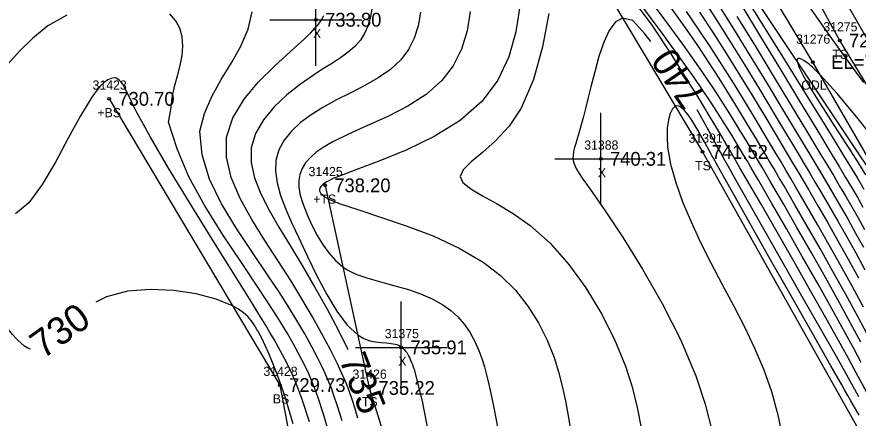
# Model space of a CAD drawing. Extents: x 1376587 to 1378239, y 1000335 to 1003031.
# Drawn here: x 1376903.1 to 1376994.7, y 1002206.2 to 1002249.8 of the extents above; entities that cross this region are included whole.
import ezdxf

# ---------------------------------------------------------------- set-up
doc = ezdxf.new("R2010")
doc.units = 0
for name, color, linetype in [('RD_DTM_BkLn2', 7, 'Continuous'), ('RD_DTM_BkLn_txCode', 7, 'Continuous'), ('RD_DTM_Major1', 7, 'Continuous'), ('RD_DTM_Major1_Lbl', 7, 'Continuous'), ('RD_DTM_Minor1', 7, 'Continuous'), ('RD_EX_H2O', 7, 'Continuous'), ('RD_EX_H2O_txCode', 7, 'Continuous'), ('RD_EX_Misc', 7, 'Continuous'), ('RD_EX_Misc_txCode', 7, 'Continuous'), ('RD_EX_TX_H2O_ELEV', 7, 'Continuous'), ('RD_EX_TX_Misc_ELEV', 7, 'Continuous'), ('RD_SMD_Locator', 7, 'Continuous')]:
    doc.layers.add(name, color=color, linetype=linetype)

msp = doc.modelspace()

# ---------------------------------------------------------------- linework, layer by layer
at = {"layer": 'RD_DTM_BkLn2'}
for points in [[(1376933.477, 1002336.978), (1376936.207, 1002337.361), (1376942.118, 1002334.622), (1376963.252, 1002302.727), (1376984.874, 1002266.163), (1377004.611, 1002231.868), (1377027.248, 1002196.435), (1377047.864, 1002161.082), (1377069.437, 1002124.09), (1377090.339, 1002090.957), (1377112.039, 1002054.903), (1377133.555, 1002020.982), (1377142.847, 1002000.419), (1377146.96, 1001979.874), (1377168.451, 1001949.096), (1377180.608, 1001931.393), (1377190.285, 1001911.959), (1377184.466, 1001904.154), (1377176.345, 1001916.445), (1377168.914, 1001925.218), (1377157.418, 1001940.596), (1377135.248, 1001988.16)], [(1377142.847, 1002000.419), (1377120.857, 1002035.022), (1377093.975, 1002077.46), (1377068.464, 1002119.505), (1377041.306, 1002163.638), (1377022.11, 1002198.969), (1376992.664, 1002247.269), (1376968.66, 1002290.747), (1376938.21, 1002335.497), (1376936.932, 1002336.502), (1376934.733, 1002336.167)], [(1376931.277, 1002334.72), (1376930.538, 1002327.778), (1376948.096, 1002284.738), (1376977.707, 1002235.156), (1376998.585, 1002198.065), (1377023.427, 1002151.701), (1377053.922, 1002110.488), (1377069.919, 1002089.279), (1377076.048, 1002081.264), (1377085.906, 1002071.338), (1377113.825, 1002030.519), (1377124.485, 1002013.092), (1377135.759, 1001990.148)], [(1376935.374, 1002334.231), (1376953.076, 1002295.685), (1376977.004, 1002261.504), (1376998.814, 1002228.831), (1377019.729, 1002192.044), (1377041.392, 1002156.493), (1377062.715, 1002120.197), (1377083.309, 1002087.295), (1377105.033, 1002051.213), (1377126.385, 1002017.412), (1377141.025, 1001985.591), (1377143.73, 1001977.344), (1377160.135, 1001942.462), (1377172.58, 1001925.323), (1377184.431, 1001906.97)], [(1376913.098, 1002240.931), (1376931.705, 1002209.803), (1376942.212, 1002154.179), (1376957.8, 1002131.633), (1376979.434, 1002121.337), (1377012.712, 1002093.32), (1377057.146, 1002084.693), (1377074.255, 1002080.067)], [(1376936.615, 1002231.523), (1376941.43, 1002209.491), (1376964.025, 1002137.317), (1376998.233, 1002122.674), (1377013.665, 1002101.927), (1377028.204, 1002101.481)]]:
    msp.add_lwpolyline(points, dxfattribs=at)
at = {"layer": 'RD_DTM_Major1'}
for points in [[(1376981.879, 1002251.215), (1376984.043, 1002247.673), (1376986.21, 1002244.109), (1376988.282, 1002240.693), (1376990.16, 1002237.594), (1376991.037, 1002236.147), (1376991.845, 1002234.813), (1376992.595, 1002233.569), (1376993.3, 1002232.392), (1376993.971, 1002231.262), (1376994.618, 1002230.157), (1376995.189, 1002229.168)], [(1376941.704, 1002250.673), (1376941.538, 1002249.705), (1376941.28, 1002248.83), (1376940.924, 1002248.039), (1376940.464, 1002247.326), (1376939.851, 1002246.634), (1376939.127, 1002246.001), (1376938.311, 1002245.403), (1376937.418, 1002244.816), (1376936.464, 1002244.216), (1376935.466, 1002243.58), (1376933.94, 1002242.527), (1376932.443, 1002241.35), (1376931.067, 1002240.06), (1376929.903, 1002238.666), (1376929.042, 1002237.179), (1376928.574, 1002235.61), (1376928.557, 1002234.006), (1376928.927, 1002232.337), (1376929.607, 1002230.606), (1376930.521, 1002228.818), (1376931.594, 1002226.975), (1376932.748, 1002225.082), (1376934.125, 1002222.796), (1376935.483, 1002220.472), (1376936.796, 1002218.135), (1376938.035, 1002215.811), (1376939.094, 1002213.688)], [(1376995.243, 1002218.277), (1376994.003, 1002220.56), (1376992.741, 1002222.837), (1376991.478, 1002225.081), (1376990.234, 1002227.261), (1376989.029, 1002229.348), (1376987.883, 1002231.315), (1376987.333, 1002232.254), (1376986.796, 1002233.167), (1376986.266, 1002234.064), (1376985.737, 1002234.957), (1376985.202, 1002235.857), (1376984.654, 1002236.775), (1376983.558, 1002238.604), (1376982.398, 1002240.518), (1376981.185, 1002242.491), (1376979.924, 1002244.499), (1376978.625, 1002246.518), (1376977.295, 1002248.523), (1376975.984, 1002250.434)], [(1376972.073, 1002247.165), (1376971.44, 1002248.003), (1376970.116, 1002249.446), (1376969.016, 1002249.709), (1376968.227, 1002249.289), (1376967.545, 1002248.372), (1376966.955, 1002247.083), (1376966.44, 1002245.545), (1376965.982, 1002243.885), (1376965.567, 1002242.225), (1376965.283, 1002241.083), (1376965.012, 1002240.013), (1376964.754, 1002239.021), (1376964.511, 1002238.112), (1376964.282, 1002237.292), (1376964.067, 1002236.567), (1376963.913, 1002236.072), (1376963.779, 1002235.625), (1376963.676, 1002235.213), (1376963.616, 1002234.824), (1376963.61, 1002234.446), (1376963.669, 1002234.067), (1376963.8, 1002233.68), (1376964.002, 1002233.267), (1376964.273, 1002232.816), (1376964.609, 1002232.314), (1376965.008, 1002231.75), (1376965.467, 1002231.11), (1376967.106, 1002228.768), (1376969.071, 1002225.818), (1376971.2, 1002222.405), (1376973.335, 1002218.671), (1376975.316, 1002214.76), (1376976.982, 1002210.815), (1376978.001, 1002207.726), (1376978.755, 1002204.741)], [(1376994.753, 1002208.516), (1376994.305, 1002209.318), (1376993.841, 1002210.147), (1376993.356, 1002211.014), (1376992.843, 1002211.928), (1376992.295, 1002212.898), (1376990.594, 1002215.891), (1376988.688, 1002219.224), (1376986.678, 1002222.731), (1376984.667, 1002226.246), (1376982.755, 1002229.604), (1376981.046, 1002232.639), (1376980.752, 1002233.166), (1376980.467, 1002233.678), (1376980.191, 1002234.176), (1376979.66, 1002235.141), (1376979.402, 1002235.611), (1376978.441, 1002237.373), (1376977.959, 1002238.253), (1376977.466, 1002239.146), (1376977.134, 1002239.741)], [(1376933.157, 1002205.581), (1376932.231, 1002208.645), (1376931.779, 1002209.983), (1376931.339, 1002211.186), (1376930.911, 1002212.266), (1376930.498, 1002213.235), (1376930.1, 1002214.105), (1376929.72, 1002214.889), (1376929.548, 1002215.227), (1376929.377, 1002215.552), (1376929.292, 1002215.709), (1376929.205, 1002215.864), (1376928.911, 1002216.352), (1376928.584, 1002216.813), (1376928.205, 1002217.25), (1376927.753, 1002217.664), (1376927.207, 1002218.057), (1376926.548, 1002218.431), (1376924.777, 1002219.143), (1376922.585, 1002219.717), (1376920.133, 1002220.093), (1376917.581, 1002220.208), (1376915.092, 1002220.003), (1376912.825, 1002219.414), (1376911.642, 1002218.827)], [(1376904.546, 1002213.713), (1376904.249, 1002213.823), (1376903.877, 1002214.048), (1376903.509, 1002214.342), (1376903.201, 1002214.632), (1376902.893, 1002214.955), (1376902.585, 1002215.303), (1376902.278, 1002215.672), (1376901.971, 1002216.053), (1376901.663, 1002216.44)]]:
    msp.add_lwpolyline(points, dxfattribs=at)
at = {"layer": 'RD_DTM_Minor1'}
for points in [[(1376994.996, 1002212.256), (1376994.257, 1002213.627), (1376993.464, 1002215.085), (1376991.942, 1002217.843), (1376990.292, 1002220.787), (1376988.585, 1002223.801), (1376986.891, 1002226.766), (1376985.277, 1002229.567), (1376983.814, 1002232.087), (1376983.394, 1002232.806), (1376982.992, 1002233.491), (1376982.605, 1002234.148), (1376982.229, 1002234.783), (1376981.861, 1002235.401), (1376981.496, 1002236.008), (1376980.799, 1002237.155), (1376980.088, 1002238.3), (1376979.347, 1002239.464), (1376978.561, 1002240.664), (1376977.716, 1002241.92), (1376976.796, 1002243.249), (1376975.139, 1002245.569), (1376973.313, 1002248.067), (1376969.415, 1002253.351)], [(1376981.771, 1002252.979), (1376984.176, 1002249.139), (1376986.636, 1002245.189), (1376989.007, 1002241.37), (1376991.141, 1002237.921), (1376992.121, 1002236.332), (1376993.011, 1002234.883), (1376993.825, 1002233.546), (1376994.58, 1002232.293), (1376995.288, 1002231.098)], [(1376995.282, 1002242.717), (1376994.445, 1002243.842), (1376993.569, 1002245.034), (1376992.636, 1002246.322), (1376991.626, 1002247.737), (1376990.518, 1002249.307), (1376987.968, 1002252.965)], [(1376995.88, 1002208.512), (1376994.189, 1002211.618), (1376993.562, 1002212.762), (1376992.889, 1002213.983), (1376991.291, 1002216.845), (1376989.528, 1002219.966), (1376987.683, 1002223.205), (1376985.842, 1002226.418), (1376984.089, 1002229.464), (1376982.509, 1002232.198), (1376982.143, 1002232.83), (1376981.791, 1002233.437), (1376981.451, 1002234.024), (1376981.119, 1002234.594), (1376980.792, 1002235.154), (1376980.47, 1002235.706), (1376979.853, 1002236.758), (1376979.222, 1002237.825), (1376978.561, 1002238.931), (1376977.855, 1002240.101), (1376977.087, 1002241.358), (1376976.242, 1002242.726), (1376974.296, 1002245.821), (1376972.152, 1002249.07), (1376970.004, 1002251.911)], [(1376977.522, 1002252.153), (1376979.092, 1002249.741), (1376980.706, 1002247.191), (1376982.326, 1002244.579), (1376983.913, 1002241.983), (1376985.428, 1002239.479), (1376986.833, 1002237.143), (1376987.514, 1002236.008), (1376988.162, 1002234.926), (1376988.786, 1002233.881), (1376989.394, 1002232.858), (1376989.995, 1002231.841), (1376990.598, 1002230.817), (1376991.515, 1002229.245), (1376992.454, 1002227.615), (1376993.414, 1002225.925), (1376994.396, 1002224.168), (1376995.398, 1002222.34)], [(1376957.82, 1002251.019), (1376957.401, 1002248.229), (1376956.626, 1002245.518), (1376955.427, 1002242.973), (1376953.734, 1002240.684), (1376951.33, 1002238.576), (1376948.511, 1002236.823), (1376945.519, 1002235.377), (1376942.591, 1002234.193), (1376939.97, 1002233.226), (1376937.894, 1002232.429), (1376937.57, 1002232.288), (1376937.276, 1002232.152), (1376937.014, 1002232.019), (1376936.781, 1002231.89), (1376936.58, 1002231.763), (1376936.41, 1002231.639), (1376936.273, 1002231.52), (1376936.166, 1002231.402), (1376936.088, 1002231.286), (1376936.038, 1002231.17), (1376936.015, 1002231.055), (1376936.021, 1002230.94), (1376936.066, 1002230.797), (1376936.153, 1002230.654), (1376936.284, 1002230.511), (1376936.456, 1002230.367), (1376936.672, 1002230.223), (1376936.931, 1002230.078), (1376937.101, 1002229.994), (1376937.285, 1002229.909), (1376937.484, 1002229.823), (1376937.697, 1002229.737), (1376937.925, 1002229.649), (1376938.165, 1002229.559), (1376940.179, 1002228.879), (1376942.67, 1002228.08), (1376945.46, 1002227.136), (1376948.37, 1002226.02), (1376951.221, 1002224.709), (1376953.834, 1002223.175), (1376955.722, 1002221.715), (1376957.342, 1002220.111), (1376958.714, 1002218.388), (1376959.859, 1002216.575), (1376960.798, 1002214.699), (1376961.553, 1002212.787), (1376962.039, 1002211.246), (1376962.441, 1002209.685), (1376962.782, 1002208.09), (1376963.082, 1002206.447), (1376963.363, 1002204.74)], [(1376994.958, 1002214.474), (1376994.059, 1002216.142), (1376992.623, 1002218.756), (1376991.1, 1002221.484), (1376989.541, 1002224.24), (1376987.997, 1002226.942), (1376986.519, 1002229.507), (1376985.158, 1002231.849), (1376984.687, 1002232.655), (1376984.235, 1002233.426), (1376983.798, 1002234.169), (1376983.371, 1002234.891), (1376982.949, 1002235.599), (1376982.528, 1002236.302), (1376981.714, 1002237.648), (1376980.876, 1002239.008), (1376980.004, 1002240.392), (1376979.088, 1002241.806), (1376978.116, 1002243.262), (1376977.078, 1002244.766), (1376975.574, 1002246.871), (1376973.964, 1002249.068), (1376972.281, 1002251.348)], [(1376979.322, 1002251.359), (1376981.085, 1002248.55), (1376982.886, 1002245.633), (1376984.667, 1002242.714), (1376986.369, 1002239.902), (1376988.682, 1002236.063), (1376989.386, 1002234.892), (1376990.055, 1002233.776), (1376990.698, 1002232.697), (1376991.325, 1002231.639), (1376991.946, 1002230.586), (1376992.747, 1002229.21), (1376993.559, 1002227.798), (1376994.385, 1002226.337), (1376995.233, 1002224.811)], [(1376937.063, 1002204.538), (1376936.459, 1002206.627), (1376935.835, 1002208.526), (1376935.511, 1002209.4), (1376935.177, 1002210.228), (1376934.832, 1002211.021), (1376934.473, 1002211.79), (1376934.098, 1002212.547), (1376933.704, 1002213.302), (1376933.138, 1002214.338), (1376932.523, 1002215.407), (1376931.851, 1002216.527), (1376931.11, 1002217.712), (1376930.292, 1002218.977), (1376929.387, 1002220.339), (1376927.501, 1002223.115), (1376925.477, 1002226.145), (1376923.508, 1002229.304), (1376921.784, 1002232.467), (1376920.499, 1002235.51), (1376919.572, 1002238.41), (1376919.807, 1002239.724), (1376919.957, 1002241.04), (1376920.227, 1002242.274), (1376920.547, 1002243.44), (1376920.851, 1002244.556), (1376921.068, 1002245.637), (1376921.142, 1002246.676), (1376921.054, 1002247.672), (1376920.792, 1002248.601), (1376920.344, 1002249.438), (1376919.699, 1002250.159)], [(1376938.469, 1002205.908), (1376938.021, 1002207.402), (1376937.551, 1002208.795), (1376937.302, 1002209.46), (1376937.044, 1002210.108), (1376936.772, 1002210.744), (1376936.487, 1002211.377), (1376936.186, 1002212.012), (1376935.867, 1002212.657), (1376935.18, 1002213.977), (1376934.412, 1002215.365), (1376933.558, 1002216.827), (1376932.614, 1002218.367), (1376931.575, 1002219.988), (1376930.437, 1002221.695), (1376928.713, 1002224.204), (1376926.96, 1002226.83), (1376925.348, 1002229.517), (1376924.047, 1002232.209), (1376923.228, 1002234.85), (1376922.969, 1002237.406), (1376923.48, 1002239.333), (1376924.285, 1002241.203), (1376925.32, 1002243.026), (1376926.429, 1002244.83), (1376927.457, 1002246.645), (1376928.248, 1002248.5), (1376928.666, 1002250.377)], [(1376947.024, 1002250.341), (1376946.758, 1002248.875), (1376946.32, 1002247.52), (1376945.694, 1002246.286), (1376944.864, 1002245.182), (1376943.735, 1002244.139), (1376942.411, 1002243.219), (1376940.953, 1002242.383), (1376939.421, 1002241.594), (1376937.876, 1002240.813), (1376936.38, 1002240.002), (1376935.105, 1002239.207), (1376933.955, 1002238.351), (1376932.961, 1002237.43), (1376932.158, 1002236.44), (1376931.577, 1002235.378), (1376931.253, 1002234.239), (1376931.204, 1002233.05), (1376931.392, 1002231.782), (1376931.776, 1002230.434), (1376932.319, 1002229.004), (1376932.979, 1002227.49), (1376933.718, 1002225.891), (1376934.7, 1002223.796), (1376935.733, 1002221.679), (1376936.806, 1002219.654), (1376937.91, 1002217.833), (1376939.034, 1002216.332), (1376940.169, 1002215.262), (1376940.828, 1002214.874), (1376941.479, 1002214.631), (1376942.113, 1002214.494), (1376942.721, 1002214.426), (1376943.295, 1002214.387), (1376943.827, 1002214.339), (1376944.04, 1002214.305), (1376944.244, 1002214.261), (1376944.439, 1002214.202), (1376944.626, 1002214.126), (1376944.805, 1002214.031), (1376944.977, 1002213.913), (1376945.115, 1002213.796), (1376945.248, 1002213.661), (1376945.377, 1002213.506), (1376945.503, 1002213.329), (1376945.626, 1002213.131), (1376945.747, 1002212.909), (1376945.842, 1002212.714), (1376945.936, 1002212.502), (1376946.03, 1002212.275), (1376946.123, 1002212.031), (1376946.215, 1002211.77), (1376946.308, 1002211.492), (1376947.189, 1002208.067), (1376948.052, 1002203.55)], [(1376952.427, 1002250.436), (1376952.086, 1002248.328), (1376951.479, 1002246.349), (1376950.574, 1002244.534), (1376949.337, 1002242.917), (1376947.621, 1002241.419), (1376945.612, 1002240.139), (1376943.443, 1002239.027), (1376941.247, 1002238.031), (1376939.156, 1002237.1), (1376937.303, 1002236.183), (1376936.419, 1002235.658), (1376935.654, 1002235.118), (1376935.013, 1002234.558), (1376934.499, 1002233.974), (1376934.117, 1002233.361), (1376933.872, 1002232.715), (1376933.763, 1002232.049), (1376933.774, 1002231.35), (1376933.887, 1002230.619), (1376934.09, 1002229.858), (1376934.367, 1002229.068), (1376934.702, 1002228.252), (1376935.185, 1002227.207), (1376935.735, 1002226.158), (1376936.348, 1002225.144), (1376937.023, 1002224.201), (1376937.758, 1002223.364), (1376938.55, 1002222.67), (1376939.036, 1002222.344), (1376939.541, 1002222.069), (1376940.067, 1002221.834), (1376940.614, 1002221.631), (1376941.183, 1002221.448), (1376941.776, 1002221.277), (1376943.039, 1002220.934), (1376944.361, 1002220.575), (1376945.702, 1002220.179), (1376947.022, 1002219.722), (1376948.281, 1002219.185), (1376949.439, 1002218.545), (1376950.304, 1002217.919), (1376951.077, 1002217.21), (1376951.763, 1002216.418), (1376952.369, 1002215.547), (1376952.899, 1002214.599), (1376953.359, 1002213.575), (1376953.682, 1002212.703), (1376953.973, 1002211.775), (1376954.241, 1002210.783), (1376954.495, 1002209.719), (1376954.743, 1002208.573), (1376954.996, 1002207.337), (1376955.645, 1002203.954)], [(1376960.989, 1002250.215), (1376960.287, 1002246.578), (1376959.321, 1002243.038), (1376957.984, 1002239.92), (1376956.648, 1002237.95), (1376955.184, 1002236.363), (1376953.756, 1002235.093), (1376952.528, 1002234.07), (1376951.666, 1002233.227), (1376951.333, 1002232.495), (1376951.636, 1002231.819), (1376952.489, 1002231.13), (1376953.769, 1002230.375), (1376955.353, 1002229.499), (1376957.117, 1002228.448), (1376958.938, 1002227.167), (1376961.111, 1002225.222), (1376963.151, 1002222.928), (1376965.024, 1002220.364), (1376966.698, 1002217.613), (1376968.138, 1002214.754), (1376969.314, 1002211.87), (1376970.048, 1002209.593), (1376970.619, 1002207.35), (1376971.054, 1002205.137)], [(1376995.649, 1002215.342), (1376994.653, 1002217.202), (1376993.312, 1002219.655), (1376991.92, 1002222.157), (1376990.51, 1002224.653), (1376989.117, 1002227.091), (1376987.776, 1002229.416), (1376986.52, 1002231.576), (1376986.006, 1002232.456), (1376985.508, 1002233.304), (1376985.023, 1002234.13), (1376984.543, 1002234.941), (1376984.065, 1002235.749), (1376983.581, 1002236.561), (1376982.629, 1002238.151), (1376981.636, 1002239.789), (1376980.598, 1002241.471), (1376979.513, 1002243.19), (1376978.378, 1002244.941), (1376977.191, 1002246.719), (1376975.777, 1002248.765), (1376974.314, 1002250.821)], [(1376977.404, 1002250.342), (1376978.861, 1002248.125), (1376980.321, 1002245.838), (1376981.76, 1002243.53), (1376983.158, 1002241.25), (1376984.491, 1002239.046), (1376985.739, 1002236.967), (1376986.353, 1002235.941), (1376986.945, 1002234.95), (1376987.522, 1002233.979), (1376988.092, 1002233.016), (1376988.664, 1002232.048), (1376989.243, 1002231.061), (1376990.275, 1002229.291), (1376991.346, 1002227.436), (1376992.445, 1002225.505), (1376993.566, 1002223.509), (1376994.697, 1002221.456)], [(1376908.503, 1002250.036), (1376906.435, 1002248.868), (1376904.796, 1002247.546), (1376903.36, 1002246.103), (1376902.078, 1002244.689)], [(1376940.2, 1002206.198), (1376939.891, 1002207.236), (1376939.573, 1002208.22), (1376939.236, 1002209.168), (1376939.056, 1002209.638), (1376938.867, 1002210.106), (1376938.669, 1002210.576), (1376938.46, 1002211.051), (1376938.239, 1002211.535), (1376938.005, 1002212.032), (1376937.203, 1002213.642), (1376936.278, 1002215.381), (1376935.241, 1002217.229), (1376934.102, 1002219.167), (1376932.872, 1002221.177), (1376931.56, 1002223.24), (1376930.076, 1002225.517), (1376928.637, 1002227.812), (1376927.371, 1002230.105), (1376926.406, 1002232.373), (1376925.871, 1002234.597), (1376925.893, 1002236.755), (1376926.574, 1002238.874), (1376927.792, 1002240.883), (1376929.365, 1002242.765), (1376931.112, 1002244.502), (1376932.849, 1002246.075), (1376934.395, 1002247.467), (1376934.718, 1002247.772), (1376935.02, 1002248.068), (1376935.299, 1002248.357), (1376935.556, 1002248.64), (1376935.791, 1002248.92), (1376936.003, 1002249.198), (1376936.179, 1002249.456), (1376936.337, 1002249.716), (1376936.476, 1002249.979)], [(1376981.466, 1002249.904), (1376983.448, 1002246.679), (1376985.424, 1002243.435), (1376987.315, 1002240.315), (1376989.041, 1002237.46), (1376989.855, 1002236.111), (1376990.614, 1002234.854), (1376991.325, 1002233.67), (1376992.001, 1002232.541), (1376992.651, 1002231.446), (1376993.286, 1002230.367), (1376993.972, 1002229.186), (1376994.66, 1002227.982), (1376995.36, 1002226.738)], [(1376997.187, 1002235.599), (1376994.649, 1002238.771), (1376992.364, 1002241.513), (1376990.506, 1002243.574), (1376990.38, 1002243.703), (1376990.258, 1002243.826), (1376990.14, 1002243.943), (1376990.024, 1002244.055), (1376989.913, 1002244.162), (1376989.804, 1002244.263), (1376989.676, 1002244.38), (1376989.553, 1002244.489), (1376989.433, 1002244.592), (1376989.318, 1002244.688), (1376989.207, 1002244.777), (1376989.1, 1002244.86), (1376988.765, 1002245.095), (1376988.483, 1002245.252), (1376988.26, 1002245.327), (1376988.103, 1002245.313), (1376988.021, 1002245.207), (1376988.018, 1002245.004), (1376988.243, 1002244.351), (1376988.725, 1002243.401), (1376989.409, 1002242.219), (1376990.237, 1002240.873), (1376991.153, 1002239.432), (1376992.1, 1002237.961), (1376992.968, 1002236.616), (1376993.817, 1002235.293), (1376994.65, 1002233.979), (1376995.47, 1002232.663)], [(1376934.924, 1002205.814), (1376934.131, 1002208.248), (1376933.725, 1002209.338), (1376933.311, 1002210.348), (1376932.885, 1002211.298), (1376932.444, 1002212.206), (1376931.985, 1002213.092), (1376931.503, 1002213.977), (1376931.072, 1002214.743), (1376930.615, 1002215.534), (1376930.126, 1002216.362), (1376929.598, 1002217.239), (1376929.024, 1002218.179), (1376928.397, 1002219.193), (1376926.408, 1002222.374), (1376924.154, 1002225.965), (1376921.815, 1002229.72), (1376919.57, 1002233.396), (1376917.6, 1002236.746), (1376916.085, 1002239.528), (1376915.799, 1002240.101), (1376915.547, 1002240.625), (1376915.321, 1002241.1), (1376915.118, 1002241.527), (1376914.93, 1002241.906), (1376914.752, 1002242.238), (1376914.581, 1002242.519), (1376914.41, 1002242.754), (1376914.236, 1002242.941), (1376914.056, 1002243.079), (1376913.865, 1002243.167), (1376913.661, 1002243.202), (1376913.331, 1002243.158), (1376912.966, 1002242.996), (1376912.569, 1002242.714), (1376912.141, 1002242.31), (1376911.685, 1002241.78), (1376911.204, 1002241.122), (1376909.98, 1002239.098), (1376908.654, 1002236.641), (1376907.256, 1002234.047), (1376905.814, 1002231.614), (1376904.355, 1002229.637), (1376902.908, 1002228.414)], [(1376994.769, 1002206.513), (1376993.871, 1002208.086), (1376993.537, 1002208.671), (1376993.195, 1002209.271), (1376992.843, 1002209.89), (1376992.478, 1002210.532), (1376992.098, 1002211.199), (1376991.701, 1002211.896), (1376989.793, 1002215.243), (1376987.656, 1002218.991), (1376985.418, 1002222.921), (1376983.208, 1002226.815), (1376981.154, 1002230.453), (1376979.384, 1002233.616), (1376979.217, 1002233.918), (1376979.054, 1002234.211), (1376978.896, 1002234.497), (1376978.742, 1002234.776), (1376978.592, 1002235.048), (1376978.445, 1002235.312), (1376977.92, 1002236.261), (1376977.675, 1002236.701), (1376977.438, 1002237.119), (1376977.209, 1002237.517), (1376976.987, 1002237.895), (1376976.554, 1002238.596), (1376976.143, 1002239.198), (1376975.754, 1002239.676), (1376975.39, 1002240.006), (1376975.052, 1002240.162), (1376974.741, 1002240.122), (1376974.444, 1002239.843), (1376974.193, 1002239.34), (1376974.002, 1002238.644), (1376973.885, 1002237.784), (1376973.853, 1002236.791), (1376973.922, 1002235.694), (1376974.243, 1002233.839), (1376974.8, 1002231.839), (1376975.554, 1002229.729), (1376976.468, 1002227.544), (1376977.503, 1002225.316), (1376978.622, 1002223.08), (1376979.844, 1002220.754), (1376981.075, 1002218.443), (1376982.272, 1002216.135), (1376983.394, 1002213.816), (1376984.398, 1002211.472), (1376985.243, 1002209.091), (1376985.927, 1002206.557), (1376986.436, 1002204.024)]]:
    msp.add_lwpolyline(points, dxfattribs=at)
at = {"layer": 'RD_EX_H2O'}
msp.add_lwpolyline([(1377136.384, 1001999.335), (1377126.385, 1002017.412), (1377116.954, 1002033.408), (1377090.35, 1002075.98), (1377065.423, 1002117.585), (1377038.304, 1002163.028), (1377017.874, 1002196.373), (1376989.721, 1002244.928), (1376963.62, 1002288.233), (1376935.748, 1002334.332)], dxfattribs=at)
at = {"layer": 'RD_EX_Misc'}
for p, q in [((1376935.615, 1002244.533), (1376935.615, 1002254.533)), ((1376930.615, 1002249.533), (1376940.615, 1002249.533)), ((1376966.634, 1002229.407), (1376966.634, 1002239.407)), ((1376961.634, 1002234.407), (1376971.634, 1002234.407)), ((1376944.913, 1002208.904), (1376944.913, 1002218.904)), ((1376939.913, 1002213.904), (1376949.913, 1002213.904))]:
    msp.add_line(p, q, dxfattribs=at)
at = {"layer": 'RD_SMD_Locator'}
for centre in [(1376935.615, 1002249.533), (1376992.664, 1002247.269), (1376989.721, 1002244.928), (1376913.098, 1002240.931), (1376966.634, 1002234.407), (1376977.707, 1002235.156), (1376936.615, 1002231.523), (1376944.913, 1002213.904), (1376931.705, 1002209.803), (1376941.43, 1002209.491)]:
    msp.add_circle(centre, 0.15, dxfattribs=at)

# ---------------------------------------------------------------- texts
at = {"layer": 'RD_DTM_BkLn_txCode'}
for s, p in [('31275', (1376990.869, 1002248.269)), ('TS', (1376991.869, 1002245.269)), ('31423', (1376911.303, 1002241.931)), ('+BS', (1376911.83, 1002238.931)), ('31391', (1376976.195, 1002236.156)), ('TS', (1376976.912, 1002233.156)), ('31425', (1376934.82, 1002232.523)), ('+TS', (1376935.332, 1002229.523)), ('31428', (1376929.91, 1002210.803)), ('31426', (1376939.611, 1002210.491)), ('BS', (1376930.925, 1002207.803)), ('TS', (1376940.635, 1002207.491))]:
    msp.add_text(s, height=1, dxfattribs=at).set_placement(p)
at = {"layer": 'RD_DTM_Major1_Lbl'}
for s, rotation, p in [('740', 124.28417, (1376978.221, 1002241.199)), ('730', 35.77904, (1376905.892, 1002212.57)), ('735', 291.2054, (1376938.108, 1002212.615))]:
    msp.add_text(s, height=3, rotation=rotation, dxfattribs=at).set_placement(p)
at = {"layer": 'RD_EX_H2O_txCode'}
for s, p in [('31276', (1376987.902, 1002246.928)), ('ODL', (1376988.477, 1002241.928))]:
    msp.add_text(s, height=1, dxfattribs=at).set_placement(p)
at = {"layer": 'RD_EX_Misc_txCode'}
for s, p in [('X', (1376935.3, 1002247.533)), ('31388', (1376964.839, 1002235.407)), ('X', (1376966.319, 1002232.407)), ('31375', (1376943.118, 1002214.904)), ('X', (1376944.598, 1002211.904))]:
    msp.add_text(s, height=1, dxfattribs=at).set_placement(p)
at = {"layer": 'RD_EX_TX_H2O_ELEV'}
msp.add_text('EL=728.086', height=1.5, dxfattribs=at).set_placement((1376991.721, 1002244.178))
at = {"layer": 'RD_EX_TX_Misc_ELEV'}
for s, p in [('733.80', (1376936.615, 1002248.783)), ('729.26', (1376993.664, 1002246.519)), ('730.70', (1376914.098, 1002240.181)), ('741.52', (1376978.707, 1002234.406)), ('740.31', (1376967.634, 1002233.657)), ('738.20', (1376937.615, 1002230.773)), ('735.91', (1376945.913, 1002213.154)), ('729.73', (1376932.705, 1002209.053)), ('735.22', (1376942.43, 1002208.741))]:
    msp.add_text(s, height=1.5, dxfattribs=at).set_placement(p)

doc.saveas('drawing.dxf')
